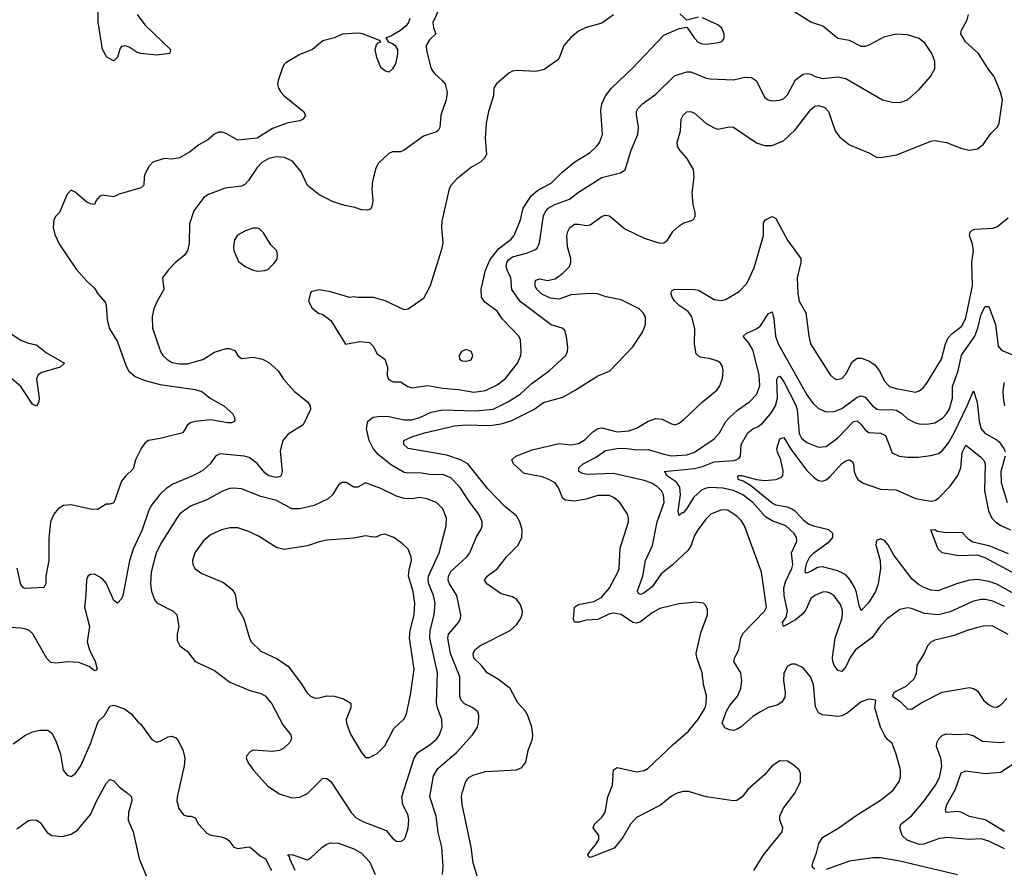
# Model space of a CAD drawing. Header units: inches. Extents: x 1834610 to 2027685, y 642842 to 774116.
# Tile 565 of 632: x 1973564 to 1978649, y 754041 to 758424. Entities that reach past the tile are written whole.
import ezdxf

# ---------------------------------------------------------------- set-up
doc = ezdxf.new("R2010")
doc.units = ezdxf.units.IN
doc.header["$MEASUREMENT"] = 0
doc.layers.add('B9775', color=7, linetype='Continuous')

msp = doc.modelspace()

# ---------------------------------------------------------------- linework, layer by layer
at = {"layer": 'B9775', "color": 5}
for points, elevation in [([(1975727.2, 758472.8), (1975698.3, 758410), (1975701.9, 758381.9), (1975714, 758350), (1975680.3, 758319.7), (1975662.5, 758290), (1975664.2, 758264.2), (1975689.5, 758169.5), (1975705.6, 758145.6), (1975746.5, 758110), (1975760.8, 758090), (1975771.6, 758050), (1975766.3, 758010), (1975739.5, 757930), (1975733.7, 757866.3), (1975727.2, 757852.8), (1975716.1, 757843.9), (1975650, 757822.4), (1975550, 757749.4), (1975530, 757740.7), (1975490, 757740.9), (1975470, 757732.7), (1975416.7, 757683.3), (1975402.6, 757657.4), (1975385.7, 757590), (1975383.1, 757550), (1975388.5, 757490), (1975382.8, 757457.2), (1975375.3, 757444.7), (1975359.9, 757440.1), (1975330, 757442.4), (1975294.6, 757454.6), (1975244.1, 757464.1), (1975183.5, 757483.5), (1975110, 757519.7), (1975050, 757567.6), (1975017.3, 757637.3), (1974973.1, 757693.1), (1974932.5, 757712.5), (1974890, 757715), (1974850, 757706.8), (1974814.5, 757685.5), (1974790, 757660.5), (1974746.2, 757593.8), (1974727.4, 757572.6), (1974710, 757564.7), (1974625.6, 757554.4), (1974538.4, 757521.6), (1974515.3, 757504.7), (1974464.2, 757435.8), (1974440.8, 757370), (1974439.6, 757270), (1974430.2, 757230), (1974413.7, 757206.3), (1974369.4, 757170.6), (1974330.5, 757130), (1974302, 757090), (1974308.2, 757030), (1974272.6, 756967.4), (1974257.3, 756930), (1974248.2, 756891.8), (1974250.3, 756830), (1974291.7, 756710), (1974303.1, 756690), (1974323.1, 756670), (1974350, 756654), (1974390, 756646), (1974430, 756646.6), (1974510, 756669.4), (1974570, 756706), (1974630, 756725.4), (1974645.8, 756725.8), (1974675.1, 756715.1), (1974690.4, 756690.3), (1974710, 756673.4), (1974770, 756681.3), (1974818, 756670), (1974850, 756652.7), (1974899.5, 756610), (1974927, 756567), (1974983.1, 756503.1), (1975050.4, 756450), (1975063.7, 756430), (1975065.7, 756410), (1975028.1, 756331.9), (1974950, 756283.5), (1974923.2, 756250), (1974910, 756198), (1974920.3, 756090), (1974915.3, 756070), (1974910, 756065.1), (1974890, 756058.7), (1974850, 756068.2), (1974830, 756082.9), (1974790, 756132.4), (1974750, 756162.7), (1974724, 756170), (1974598.8, 756181.2), (1974574.6, 756170), (1974547.3, 756130), (1974510, 756095.7), (1974462, 756070), (1974355.5, 756024.5), (1974319.2, 756000.8), (1974287.8, 755972.2), (1974244.2, 755915.9), (1974230.2, 755890), (1974197.1, 755790), (1974149.6, 755690), (1974130.5, 755629.5), (1974096.6, 755450), (1974090, 755432.8), (1974070, 755411.3), (1974050, 755424.2), (1974010, 755513.6), (1973990, 755538.4), (1973950, 755560.9), (1973930, 755559.3), (1973916, 755550), (1973908.2, 755531.8), (1973906.3, 755453.7), (1973898, 755390), (1973924.6, 755290), (1973912.7, 755210), (1973924.9, 755170), (1973954.4, 755110), (1973964.7, 755070), (1973958, 755062), (1973950, 755061.2), (1973923.3, 755083.3), (1973870, 755104.2), (1973812.7, 755107.3), (1973750, 755100.7), (1973724.9, 755104.9), (1973704.2, 755124.2), (1973632.2, 755252.2), (1973610.8, 755270.8), (1973596.1, 755276.1), (1973570, 755282.2), (1973490, 755287.1)], 540), ([(1974170.6, 758450.6), (1974210, 758397.6), (1974343, 758270), (1974338.8, 758250), (1974270, 758241.1), (1974190, 758249.8), (1974170, 758254.7), (1974130, 758281.5), (1974110, 758288.7), (1974090, 758285.1), (1974082.8, 758277.2), (1974070, 758229.6), (1974050, 758212.1), (1974013.7, 758230), (1973991.6, 758270), (1973969, 758411), (1973970, 758485.2)], 480), ([(1975748.1, 754010), (1975751.7, 754050), (1975744, 754150), (1975726.1, 754226.1), (1975715.3, 754310), (1975681.8, 754410), (1975701.7, 754518.3), (1975724, 754556), (1975820.7, 754639.3), (1975902, 754730), (1975928, 754770), (1975933, 754790), (1975934.7, 754830), (1975929.5, 754850), (1975908.4, 754868.5), (1975860.5, 754890), (1975843.5, 754910), (1975837.8, 754930), (1975837, 755030), (1975789.1, 755150), (1975775.8, 755230), (1975779.2, 755250), (1975831.1, 755310), (1975841, 755330), (1975842.2, 755350), (1975821.3, 755450), (1975784.2, 755510), (1975777.4, 755530), (1975778.6, 755550), (1975790, 755573.5), (1975873.1, 755650), (1975888.7, 755670), (1975921.8, 755750), (1975947.3, 755792.7), (1975952.8, 755810), (1975952.5, 755830), (1975935.8, 755870), (1975890, 755928.5), (1975838, 756010), (1975790, 756058.3), (1975750, 756075.4), (1975690, 756072.9), (1975630, 756084.1), (1975570, 756081.9), (1975550, 756085.9), (1975483.5, 756123.5), (1975417.2, 756177.2), (1975388.9, 756210), (1975369.8, 756250), (1975356, 756310), (1975362.8, 756350), (1975389.4, 756370.6), (1975430, 756375.9), (1975470, 756374), (1975550, 756357.5), (1975590, 756358), (1975630.6, 756369.4), (1975690, 756396.8), (1975750, 756409.6), (1975915.6, 756404.4), (1976010, 756412.5), (1976088.4, 756451.6), (1976149, 756490), (1976210, 756546.8), (1976298, 756610), (1976384.2, 756690), (1976393.5, 756710), (1976394.5, 756730), (1976388.4, 756788.5), (1976378.9, 756818.9), (1976365.2, 756830), (1976308.4, 756848.4), (1976148.4, 756968.4), (1976105, 757030), (1976100.5, 757090), (1976081.4, 757130), (1976076.7, 757150), (1976079.2, 757170), (1976090, 757185.3), (1976110, 757199.4), (1976182, 757218), (1976225.1, 757234.9), (1976236.1, 757243.9), (1976249.1, 757270.9), (1976269.5, 757410.5), (1976277.4, 757430), (1976293.3, 757450), (1976327.2, 757470), (1976403.5, 757496.5), (1976450, 757533.8), (1976570, 757608.3), (1976666.7, 757633.3), (1976691.7, 757648.3), (1976722, 757750), (1976756.2, 757830), (1976759.8, 757870), (1976749.9, 757930), (1976749.9, 757950), (1976755.9, 757964.1), (1976780.9, 757990), (1976850, 758038.8), (1976945.4, 758134.6), (1977010, 758154.3), (1977030, 758155.1), (1977110, 758122.2), (1977130, 758118), (1977250, 758114), (1977310, 758127.6), (1977344.4, 758124.4), (1977368.8, 758108.8), (1977410, 758023), (1977429.1, 758009.1), (1977450, 758004.2), (1977490, 758007.8), (1977510, 758016.5), (1977530, 758035.8), (1977570, 758113.7), (1977610, 758142.8), (1977630, 758146.7), (1977650, 758142.4), (1977673, 758130), (1977710, 758120.2), (1977790, 758128.5), (1977830, 758119.3), (1978020.7, 758010), (1978070, 757997.8), (1978110, 757996.9), (1978149.8, 758010.2), (1978210, 758063.1), (1978268.3, 758130), (1978289.7, 758170), (1978290.8, 758210), (1978274.5, 758250), (1978240.9, 758300.9), (1978210, 758326.6), (1978150, 758345.3), (1978090, 758348.2), (1978027.3, 758332.7), (1977950, 758292.8), (1977930, 758286), (1977910, 758285.6), (1977850, 758316.3), (1977790, 758327.3), (1977711.8, 758390), (1977650, 758411.1), (1977525.1, 758490)], 540), ([(1975578.9, 758430), (1975571.5, 758410), (1975557.5, 758390), (1975531.4, 758368.6), (1975480.9, 758339.1), (1975454.9, 758330), (1975467.3, 758310), (1975490, 758300.9), (1975503.2, 758290), (1975515.1, 758270), (1975514.9, 758245.1), (1975504.6, 758195.4), (1975490.3, 758169.7), (1975470, 758153.3), (1975450, 758158.9), (1975430, 758176.9), (1975408.1, 758228.1), (1975400.7, 758270), (1975406.1, 758293.9), (1975415.7, 758304.3), (1975429.6, 758310), (1975418.6, 758318.6), (1975335.1, 758350), (1975310, 758353.5), (1975230.3, 758349.7), (1975190, 758329.6), (1975130, 758315.1), (1975076, 758270), (1975010, 758243.7), (1974939.2, 758200.8), (1974928.2, 758190), (1974919.1, 758170), (1974898.8, 758110), (1974896, 758090), (1974900.7, 758070), (1974913.4, 758050), (1974930.6, 758030), (1975030.4, 757950), (1975040.4, 757930), (1975027.7, 757910), (1975010, 757901.7), (1974950, 757891.7), (1974870, 757861.8), (1974790, 757811.4), (1974690, 757800.8), (1974630, 757835.6), (1974610, 757843.5), (1974590, 757842.4), (1974570, 757833.3), (1974536, 757804), (1974490, 757777.4), (1974440.9, 757739.1), (1974390, 757710.8), (1974350, 757704.1), (1974310, 757707.1), (1974251.9, 757688.1), (1974231.9, 757668.1), (1974212.4, 757630), (1974206.7, 757610), (1974205.5, 757570), (1974190, 757556.2), (1974077.4, 757522.6), (1974050, 757509.5), (1973990, 757518), (1973976.3, 757510), (1973959.1, 757490), (1973950.3, 757469.7), (1973930, 757472.3), (1973910, 757481.6), (1973850, 757532.3), (1973830, 757544), (1973810, 757522), (1973770, 757428.7), (1973750.7, 757409.3), (1973741, 757390), (1973737.3, 757350), (1973745.2, 757314.8), (1973770, 757262.8), (1973856.1, 757136.1), (1973910, 757073.7), (1973950, 757037.1), (1973967.9, 757007.9), (1974004.8, 756964.8), (1974010.2, 756950), (1974015.2, 756875.2), (1974026.3, 756830), (1974070, 756759.6), (1974114, 756634), (1974128.1, 756608.1), (1974160.3, 756580.3), (1974210, 756559.8), (1974290, 756539.8), (1974470, 756514.1), (1974504.2, 756504.2), (1974548.5, 756468.5), (1974618.4, 756430), (1974663, 756390), (1974673.4, 756370), (1974674.8, 756350), (1974657.4, 756342.6), (1974638.7, 756341.3), (1974550, 756357), (1974471, 756349), (1974450, 756343.5), (1974430, 756331.3), (1974406, 756290), (1974290, 756260.4), (1974230, 756251), (1974210, 756236.3), (1974191.8, 756210), (1974162.3, 756150), (1974150, 756104.5), (1974110, 756067.1), (1974090, 756039.7), (1974050, 755929.2), (1974030, 755922), (1974010, 755922.4), (1973965.1, 755894.9), (1973930, 755895.6), (1973830, 755919.1), (1973790, 755914.2), (1973762.1, 755897.9), (1973739.7, 755870), (1973722.7, 755830), (1973715.2, 755744.8), (1973714.1, 755630), (1973698.9, 755550), (1973698.3, 755510), (1973688.7, 755491.3), (1973590, 755486.6), (1973582.9, 755490), (1973570, 755506.6), (1973550.9, 755590.9)], 520), ([(1976630, 758448.1), (1976570, 758406.4), (1976490, 758383.8), (1976450, 758365.3), (1976410, 758332.6), (1976373.8, 758290), (1976352.8, 758230), (1976342.7, 758217.3), (1976272.9, 758167.2), (1976230, 758156.5), (1976130, 758161.4), (1976110, 758158), (1976090, 758147.1), (1976024.6, 758090), (1976013.1, 758070), (1976011.6, 758030), (1975985.5, 757950), (1975972.6, 757890), (1975968.2, 757810), (1975975.6, 757730), (1975966.3, 757710), (1975945.7, 757690), (1975897.9, 757662.1), (1975820, 757600), (1975791.7, 757570), (1975782.3, 757550), (1975743.7, 757383.7), (1975742, 757350), (1975748.6, 757271.4), (1975742.3, 757237.7), (1975683.7, 757050), (1975650, 756984), (1975570, 756929.5), (1975550, 756926), (1975451.7, 756971.7), (1975390.8, 756989.2), (1975310, 756989), (1975290, 756993.2), (1975269.1, 756989.1), (1975170, 757019), (1975110, 757028.7), (1975070, 757018), (1975066.4, 757013.6), (1975056, 756970), (1975074.4, 756934.4), (1975107.9, 756907.9), (1975130, 756901), (1975171.3, 756870), (1975247.3, 756747.3), (1975321.4, 756761.4), (1975370, 756756), (1975390, 756738), (1975410, 756698), (1975450.7, 756670), (1975463, 756630), (1975462, 756590), (1975466.7, 756570), (1975479.6, 756559.6), (1975493.4, 756553.4), (1975530, 756553.4), (1975568.9, 756528.9), (1975590, 756522.6), (1975670, 756534.3), (1975750, 756520.1), (1975830, 756514.5), (1975910, 756499.8), (1975970, 756508.9), (1976030, 756537.7), (1976073.5, 756570), (1976134.6, 756650), (1976152.7, 756690), (1976154.4, 756710), (1976150.7, 756770), (1976142.7, 756790), (1976056.9, 756876.9), (1976030, 756919.1), (1975965.7, 756965.7), (1975949.8, 756990), (1975948.1, 757031.9), (1975969.7, 757130), (1975993.9, 757186.1), (1976038.7, 757241.3), (1976102.2, 757290), (1976117.6, 757310), (1976149.8, 757390), (1976164, 757450), (1976205.6, 757514.4), (1976238.3, 757541.7), (1976310, 757581.5), (1976364.7, 757635.3), (1976432, 757690), (1976510, 757738.4), (1976544.5, 757770), (1976557.7, 757790), (1976573.8, 757830), (1976565.8, 757954.2), (1976569.8, 757990), (1976589, 758031), (1976619.7, 758070), (1976730, 758174.9), (1976890, 758343.1), (1976970, 758378), (1977010, 758384.7), (1977047.7, 758330), (1977070, 758306.3), (1977090, 758298.5), (1977110, 758297.2), (1977173.9, 758306.1), (1977189.6, 758310.3), (1977198.3, 758321.7), (1977202.9, 758330), (1977202.9, 758350), (1977190, 758379.3), (1977170, 758397.6), (1977090, 758433.6)], 560), ([(1975930.9, 753990), (1975906.3, 754070), (1975895.5, 754150), (1975849.8, 754370), (1975845.7, 754410), (1975849, 754431), (1975867.6, 754490), (1975884, 754510), (1975910, 754524.5), (1975970, 754541.6), (1976130, 754549.1), (1976158, 754562), (1976178.7, 754590), (1976189.7, 754650), (1976211.7, 754710), (1976214.8, 754730), (1976209.8, 754769.8), (1976188.3, 754830), (1976174.3, 754854.3), (1976136.2, 754896.2), (1976096.4, 754970), (1976036.8, 755016.8), (1975979.2, 755050), (1975948.8, 755088.8), (1975910, 755125.7), (1975905.3, 755150), (1975915, 755170), (1975941, 755190), (1976097.6, 755270), (1976130, 755298.4), (1976151.1, 755330), (1976158.9, 755350), (1976160.5, 755370), (1976150, 755402.7), (1976131.5, 755430), (1976110, 755443.1), (1976050, 755459.3), (1975977.4, 755510), (1975964.7, 755530), (1975978.9, 755550), (1976031.7, 755590), (1976077.4, 755650), (1976139.3, 755710), (1976157.4, 755750), (1976158.6, 755790), (1976147.1, 755830), (1976130, 755861), (1976070, 755909.8), (1975981.6, 756001.6), (1975877.7, 756130), (1975840.9, 756150), (1975770, 756174.8), (1975570, 756209.1), (1975548.1, 756230), (1975548.6, 756250), (1975589.6, 756270), (1975654.7, 756290), (1975810, 756326.4), (1975870, 756332.3), (1975992.6, 756327.4), (1976050, 756337.1), (1976106.4, 756353.6), (1976218.7, 756410), (1976270, 756446.9), (1976370, 756475.2), (1976433.5, 756510), (1976550, 756584.9), (1976610.8, 756609.2), (1976730, 756734.9), (1976780.8, 756810), (1976796.5, 756850), (1976795.7, 756890), (1976784.6, 756910), (1976763.5, 756930), (1976670, 756977.7), (1976592.5, 756992.5), (1976547.7, 757007.7), (1976510, 757009.9), (1976410, 757003.2), (1976350, 756980.7), (1976306.3, 756986.3), (1976263.9, 757003.9), (1976235, 757030), (1976225.9, 757050), (1976226, 757070), (1976230, 757078.7), (1976250, 757085.2), (1976290, 757077.7), (1976330, 757086.1), (1976370, 757115.5), (1976403.2, 757150), (1976410.5, 757170), (1976409.9, 757190), (1976393.8, 757250), (1976390.6, 757310), (1976394.2, 757330), (1976405.3, 757350), (1976430, 757367.5), (1976450, 757368.4), (1976490, 757361.2), (1976510, 757364), (1976571.6, 757408.4), (1976590, 757414.7), (1976609.7, 757410.3), (1976690, 757342.9), (1976790, 757295.9), (1976870, 757269.3), (1976890, 757271.4), (1976910, 757284.6), (1976937.4, 757330), (1976970, 757359.7), (1976990, 757373.6), (1977033.8, 757386.2), (1977046, 757394), (1977052.8, 757407.2), (1977052.6, 757427.4), (1977041.5, 757470), (1977037.1, 757530), (1977047.4, 757610), (1977044.5, 757650), (1977010, 757708.9), (1976973.2, 757750), (1976961.2, 757770), (1976960.3, 757790), (1976976.2, 757850), (1976979.7, 757910), (1976990, 757930.4), (1977010, 757947.2), (1977030, 757950.4), (1977050, 757940.3), (1977110, 757887.1), (1977150, 757864.7), (1977170, 757859.1), (1977230, 757870.2), (1977250, 757868), (1977370, 757788.1), (1977410, 757773.6), (1977450, 757773.6), (1977510, 757799.7), (1977570, 757856), (1977650, 757959.2), (1977670, 757977.1), (1977690, 757979.8), (1977722, 757970), (1977741.2, 757950), (1977775.5, 757850), (1977798.5, 757818.5), (1977850, 757777.6), (1977950, 757735.8), (1977990, 757713.4), (1978010, 757711.4), (1978093.9, 757726.1), (1978270, 757796.5), (1978290, 757800.3), (1978350, 757790.3), (1978430, 757758), (1978470, 757750.3), (1978510, 757756.9), (1978540, 757780), (1978582, 757838), (1978614, 757870), (1978622.9, 757890), (1978639.1, 758010), (1978630, 758049.2), (1978597.4, 758130), (1978570, 758164.2), (1978515.4, 758250), (1978449.7, 758310), (1978424.4, 758350), (1978428, 758370), (1978457.5, 758422.5), (1978463.5, 758450)], 520), ([(1977070, 758437), (1977010, 758422), (1976973.3, 758453.3)], 560), ([(1977355.3, 754030), (1977406.9, 754113.1), (1977502.7, 754230), (1977506, 754250), (1977489.7, 754289.7), (1977490, 754311.3), (1977507.8, 754350), (1977566.6, 754430), (1977588, 754470), (1977596.9, 754490), (1977597, 754530), (1977589.5, 754549.5), (1977557.7, 754577.7), (1977530, 754594), (1977490, 754596.2), (1977450, 754569.6), (1977410, 754524.5), (1977326.8, 754450), (1977294.8, 754410), (1977268.2, 754391.8), (1977250, 754389.7), (1977110, 754409.7), (1977017.7, 754437.7), (1976990, 754437.2), (1976960.3, 754430), (1976930, 754414.6), (1976873, 754367), (1976750, 754303.4), (1976718.9, 754270), (1976679.4, 754200.6), (1976634.9, 754145.1), (1976530, 754103.1), (1976510, 754097), (1976502, 754102), (1976498.4, 754110), (1976509.7, 754130), (1976538.1, 754161.9), (1976555.4, 754190), (1976554.6, 754210), (1976526.3, 754250), (1976532.8, 754270), (1976572.6, 754307.4), (1976588, 754332), (1976602.2, 754410), (1976625.7, 754470), (1976630, 754550.5), (1976650, 754561.7), (1976750, 754539.3), (1976790, 754545.5), (1976810, 754557.7), (1976938.9, 754681.1), (1977018, 754750), (1977070, 754813.5), (1977103.7, 754870), (1977109.9, 754890.1), (1977111.4, 754931.4), (1977096.1, 754990), (1977089, 755050), (1977060.4, 755130), (1977057.2, 755150), (1977082.5, 755257.5), (1977116.2, 755350), (1977116.2, 755376.2), (1977110, 755395.3), (1977095.3, 755410), (1977056.2, 755416.2), (1976970, 755406.9), (1976870, 755382.4), (1976830, 755359.8), (1976770, 755313.4), (1976750, 755306.9), (1976729.9, 755309.9), (1976670, 755351.2), (1976630, 755358.7), (1976606.5, 755353.5), (1976550, 755326.1), (1976490, 755322.7), (1976452.7, 755312.7), (1976430, 755312.3), (1976423.8, 755330), (1976430, 755390.3), (1976450, 755402.9), (1976530, 755418.8), (1976570, 755441.6), (1976610.6, 755489.4), (1976652.8, 755570), (1976659.8, 755590), (1976665.5, 755694.5), (1976707.7, 755830), (1976708.7, 755850), (1976703.5, 755870), (1976664, 755930), (1976634.6, 755954.6), (1976610, 755967.2), (1976550, 755965.8), (1976490, 755948.2), (1976430, 755937.3), (1976383.2, 755943.2), (1976370, 755951.8), (1976346.7, 756006.7), (1976330, 756031.2), (1976297.2, 756050), (1976262.5, 756062.5), (1976170, 756080.1), (1976114.3, 756130), (1976105.6, 756150), (1976125.7, 756170), (1976210, 756202.7), (1976350, 756234.8), (1976410, 756228.7), (1976450, 756235.4), (1976484.7, 756255.3), (1976523.9, 756296.1), (1976550, 756313), (1976570, 756316.1), (1976650, 756295.6), (1976710, 756300.4), (1976750, 756314.3), (1976810, 756351), (1976850, 756364.2), (1976881.5, 756361.5), (1976930, 756335.8), (1976950, 756332.2), (1976970, 756340.3), (1976990, 756355.6), (1977089.9, 756450.1), (1977164, 756510), (1977178.5, 756530), (1977193.7, 756570), (1977197.4, 756610), (1977193.3, 756633.3), (1977182.9, 756650), (1977170, 756659.7), (1977131.8, 756671.8), (1977080.9, 756680.9), (1977067.3, 756687.3), (1977058.5, 756698.5), (1977048.4, 756748.4), (1977051.6, 756828.4), (1977034.9, 756890), (1977016.4, 756916.4), (1976970, 756948), (1976947.6, 756970), (1976934.1, 756990), (1976927.7, 757012.3), (1976934.2, 757025.8), (1976948.2, 757031.8), (1977051.2, 757031.2), (1977070, 757026.7), (1977150, 756978.9), (1977187, 756973), (1977210, 756978.4), (1977280.1, 757019.9), (1977319.3, 757060.7), (1977357.6, 757142.4), (1977405.2, 757310), (1977405.3, 757374.7), (1977415.1, 757390), (1977450, 757407.6), (1977470, 757397.6), (1977530, 757284.6), (1977598, 757190), (1977598.7, 757170), (1977579.3, 757090), (1977582.3, 757010), (1977590, 756970.8), (1977623.6, 756910), (1977639.1, 756790), (1977649.1, 756750), (1977750.2, 756590.2), (1977770, 756570.4), (1977784.9, 756564.9), (1977810, 756570.4), (1977830, 756593), (1977862.8, 756657.2), (1977890, 756675.3), (1977910, 756676.1), (1977950, 756662.4), (1977980.5, 756640.5), (1978005, 756610), (1978030, 756557.6), (1978056.4, 756530), (1978090, 756518.6), (1978190, 756500.3), (1978210, 756507.2), (1978230, 756522.6), (1978250, 756546.7), (1978325.2, 756670), (1978345, 756750), (1978359.6, 756780.4), (1978378.8, 756801.1), (1978430, 756840.6), (1978450, 756883.6), (1978484.5, 757050), (1978481, 757170), (1978489.4, 757230), (1978484.5, 757264.5), (1978469.8, 757310), (1978472.7, 757327.3), (1978482.8, 757337.2), (1978497.7, 757342.3), (1978590, 757347.8), (1978610, 757353.4), (1978670, 757401.3)], 480), ([(1977670, 754037.6), (1977662.9, 754042.9), (1977657.6, 754050), (1977659.7, 754070), (1977679.4, 754120.6), (1977690.7, 754169.3), (1977710, 754200.3), (1977795.1, 754250), (1977878.9, 754310), (1978010, 754393.6), (1978075.6, 754444.4), (1978105.7, 754490), (1978112.8, 754512.8), (1978113.7, 754550), (1978091.2, 754630), (1978070, 754685.2), (1978046.5, 754706.5), (1978030, 754729.2), (1978009.7, 754770), (1977981.2, 754870), (1977986, 754910), (1977950, 754915.1), (1977910, 754900.5), (1977837.9, 754842.1), (1977810, 754828.9), (1977790, 754825.3), (1977710, 754833), (1977690, 754843.6), (1977674.7, 754874.7), (1977664, 754990), (1977647.8, 755030), (1977610, 755076.3), (1977570, 755095.1), (1977550, 755095.1), (1977530, 755084.5), (1977510.3, 755049.7), (1977509, 755011), (1977518.2, 754950), (1977515, 754925), (1977500.8, 754899.2), (1977476.7, 754883.3), (1977430, 754871.1), (1977390.3, 754850), (1977350, 754825.2), (1977290, 754771.4), (1977270, 754759.3), (1977250, 754753.3), (1977230, 754756), (1977206.1, 754766.1), (1977192.6, 754790), (1977213.4, 754850), (1977230, 754880.7), (1977270.6, 754930), (1977287.9, 754970), (1977292.9, 755010), (1977289, 755050), (1977252.1, 755110), (1977257.2, 755130), (1977278, 755170), (1977288.8, 755231.2), (1977302.4, 755257.6), (1977411.1, 755370), (1977421, 755390), (1977395.8, 755570), (1977307.1, 755810), (1977290, 755838), (1977270, 755858.8), (1977220.9, 755890), (1977187.8, 755892.2), (1977134.4, 755870), (1977110, 755846.6), (1977066.5, 755790), (1977050, 755759.6), (1977032, 755710), (1977016.1, 755683.9), (1976933.5, 755606.5), (1976877.9, 755562.1), (1976830, 755494.6), (1976790, 755463.2), (1976770, 755454.7), (1976760.1, 755460.1), (1976754, 755474), (1976781.9, 755550), (1976795.5, 755630), (1976832.2, 755707.8), (1976856.7, 755830), (1976891.7, 755930), (1976889.2, 755970), (1976879.2, 755990), (1976860.3, 756010), (1976828.6, 756030), (1976790, 756043.2), (1976630, 756079.4), (1976494.8, 756074.8), (1976470, 756079.7), (1976452.3, 756090), (1976451.8, 756110), (1976474.7, 756130), (1976537.6, 756162.4), (1976590, 756198.5), (1976650, 756209.2), (1976690, 756210.5), (1976750, 756202.1), (1976810, 756204.8), (1976890, 756179.2), (1976930, 756172), (1977010, 756177.4), (1977049, 756191), (1977150, 756259.1), (1977178.4, 756290), (1977211.5, 756348.5), (1977230.7, 756370), (1977272, 756408), (1977333.5, 756450), (1977371.9, 756490), (1977385.8, 756534.2), (1977382.8, 756590), (1977350, 756718.7), (1977330, 756753.3), (1977299.7, 756790), (1977316.5, 756803.5), (1977370, 756828), (1977390, 756842.8), (1977430, 756904.6), (1977450, 756914.9), (1977458.8, 756878.8), (1977468.1, 756790), (1977481.5, 756750), (1977630, 756486.4), (1977662.3, 756442.3), (1977690, 756415.5), (1977730, 756397.8), (1977770, 756399.8), (1977810, 756415.3), (1977890, 756474.1), (1977910, 756481.7), (1977930, 756473.8), (1977967.8, 756430), (1977990, 756414.1), (1978010, 756408.4), (1978068.6, 756411.4), (1978090, 756407.6), (1978119.8, 756390), (1978150, 756363.2), (1978190, 756341.3), (1978210, 756335.9), (1978250, 756335.3), (1978290, 756342.2), (1978330, 756366.7), (1978350, 756387.5), (1978365.6, 756414.4), (1978382.1, 756470), (1978381.3, 756530), (1978410.7, 756610), (1978428.3, 756691.7), (1978497.8, 756790), (1978513, 756830), (1978530, 756902.3), (1978550, 756942.4), (1978570, 756942), (1978603.5, 756850), (1978617.2, 756737.2), (1978635.8, 756715.8), (1978692.6, 756692.6)], 460), ([(1973410, 756874.5), (1973569.2, 756769.2), (1973610, 756752.9), (1973650, 756744.1), (1973703.3, 756703.3), (1973795.5, 756650), (1973772.7, 756630), (1973677.6, 756602.4), (1973659, 756590), (1973650.7, 756569.3), (1973665.4, 756470), (1973663, 756450), (1973650, 756427.4), (1973630, 756438.3), (1973570.4, 756530), (1973510, 756580.8)], 480), ([(1978650, 755393.1), (1978590, 755421.2), (1978550, 755429.9), (1978529.9, 755429.9), (1978490, 755420.7), (1978370, 755365.9), (1978310.1, 755349.9), (1978237, 755357), (1978170, 755383.5), (1978150, 755386.9), (1978110, 755378.3), (1978044.2, 755330), (1978010, 755292.8), (1977967.1, 755232.9), (1977880.2, 755170), (1977853.1, 755130), (1977830, 755082.4), (1977810, 755056.9), (1977790, 755062.4), (1977770, 755089.7), (1977764.1, 755110), (1977762.5, 755130), (1977776.2, 755230), (1977810.4, 755330), (1977813.7, 755353.7), (1977813.3, 755373.3), (1977803.7, 755403.7), (1977770, 755447.6), (1977750, 755462.7), (1977730, 755468.7), (1977710, 755467.8), (1977670, 755450.8), (1977650, 755434.7), (1977624.3, 755375.7), (1977610, 755356.9), (1977570, 755325.2), (1977509.2, 755290), (1977503.7, 755310), (1977522.1, 755337.9), (1977529.1, 755370), (1977512.1, 755450), (1977511.1, 755490), (1977519, 755521), (1977552.2, 755590), (1977557.2, 755610), (1977551, 755670), (1977577.4, 755730), (1977575.8, 755750), (1977563.2, 755770), (1977521.5, 755810), (1977450, 755836.2), (1977416.4, 755856.5), (1977350, 755930.4), (1977299.1, 755970), (1977250, 755992.6), (1977195.2, 756004.8), (1977130, 756007), (1977110, 756004.2), (1977086.1, 755993.9), (1977044.3, 755955.7), (1977010, 755899.8), (1976990, 755877.6), (1976983.4, 755876.6), (1976970, 755863.6), (1976965.1, 755885.1), (1976977.7, 755970), (1976973.9, 756010), (1976955.8, 756035.8), (1976905.3, 756070), (1976901.5, 756081.5), (1976892, 756090), (1977050, 756105.5), (1977090, 756115.8), (1977150, 756139.7), (1977252.1, 756147.9), (1977268.4, 756151.6), (1977279.9, 756160.1), (1977287.4, 756170), (1977289.9, 756230), (1977325.2, 756290), (1977349.7, 756310), (1977377.4, 756322.6), (1977400.1, 756339.9), (1977443.2, 756390), (1977467.3, 756430), (1977477.3, 756470), (1977474.2, 756565.8), (1977480.7, 756579.3), (1977490, 756582), (1977510, 756554.3), (1977573.2, 756433.2), (1977579.3, 756410), (1977590, 756287), (1977602.3, 756262.3), (1977630, 756239.5), (1977690, 756215.3), (1977730, 756220.2), (1977790, 756264.6), (1977870, 756348.6), (1977890, 756351.6), (1977910, 756334), (1977930, 756304.9), (1977950, 756292.6), (1978010, 756288.3), (1978036.5, 756276.5), (1978070, 756186.4), (1978106, 756170), (1978150, 756164.7), (1978204.5, 756164.5), (1978270, 756173), (1978310, 756184), (1978330, 756198.3), (1978361.5, 756238.5), (1978390, 756290.1), (1978457.9, 756430), (1978490, 756507.3), (1978508.8, 756448.8), (1978519.4, 756350), (1978530.5, 756310.5), (1978550, 756286.4), (1978610, 756254.6), (1978623.1, 756243.1), (1978647.3, 756210), (1978653.3, 756193.3)], 440), ([(1978649.4, 756550), (1978642.2, 756510), (1978643.2, 756470), (1978650.1, 756430.1)], 460), ([(1978786.5, 755410), (1978610, 755508.2), (1978570, 755522.7), (1978510, 755532), (1978470, 755528.9), (1978407.3, 755512.7), (1978305.3, 755474.7), (1978270, 755477.4), (1978230, 755493.4), (1978206.3, 755506.3), (1978173.6, 755533.6), (1978078, 755658), (1978050, 755711.5), (1978030, 755734.1), (1978010, 755742.3), (1977990, 755734.4), (1977985.1, 755710), (1978008, 755630), (1978009.1, 755589.1), (1977998.6, 755510), (1977983.3, 755470), (1977950, 755414.6), (1977910, 755373.3), (1977899.1, 755399), (1977886.2, 755466.2), (1977877.2, 755490), (1977852, 755532), (1977830, 755556.1), (1977790, 755577), (1977710, 755597.3), (1977684.7, 755595.3), (1977650, 755573.8), (1977625.3, 755565.3), (1977621.5, 755570), (1977622.3, 755590), (1977630, 755618.5), (1977645.6, 755650), (1977666.2, 755670), (1977748.2, 755730), (1977764.1, 755750), (1977763.4, 755770), (1977743.1, 755790), (1977670, 755805.8), (1977637.9, 755817.9), (1977614.9, 755834.9), (1977570, 755884.2), (1977550, 755897.9), (1977530, 755906.6), (1977470, 755917.1), (1977450, 755926.3), (1977337.8, 756017.8), (1977301.4, 756041.4), (1977275.4, 756050), (1977273.2, 756066.8), (1977278, 756070), (1977294, 756070), (1977368.7, 756048.7), (1977410, 756044.8), (1977471.5, 756048.5), (1977498.8, 756061.2), (1977506, 756070), (1977506.7, 756093.2), (1977495.7, 756150), (1977478.2, 756190), (1977475, 756210), (1977490, 756259.3), (1977510, 756266.7), (1977545.9, 756205.9), (1977630, 756095.1), (1977670, 756055.5), (1977690, 756043.9), (1977710, 756041.2), (1977730, 756047.3), (1977750, 756063.8), (1977810, 756132), (1977830, 756145.5), (1977850, 756150.3), (1977862.9, 756142.9), (1977870, 756130.8), (1977874.2, 756090), (1977883.6, 756063.6), (1977892.8, 756050), (1977920.3, 756030), (1978010, 755999.8), (1978090, 755996.6), (1978190, 755951.4), (1978270, 755937.3), (1978290, 755941), (1978310, 755953.2), (1978370, 756015.5), (1978409, 756070), (1978424.4, 756110), (1978430.9, 756189.1), (1978450, 756226), (1978526.5, 756166.5), (1978545.6, 756145.6), (1978550.1, 756130), (1978547.6, 755990), (1978567.8, 755887.8), (1978584.1, 755850), (1978603.2, 755830), (1978631.2, 755811.2), (1978680.9, 755790)], 420), ([(1978653.7, 756170), (1978632, 756090), (1978633.2, 756033.2), (1978663.7, 755930)], 440), ([(1978754.5, 755534.5), (1978550, 755645), (1978510, 755658.4), (1978415.1, 755655.1), (1978327.6, 755670), (1978307.6, 755690), (1978269, 755790), (1978290, 755790.1), (1978302.2, 755782.2), (1978350, 755775), (1978430, 755776.5), (1978462.1, 755742.1), (1978486.9, 755726.9), (1978570, 755707.5), (1978670, 755667)], 380), ([(1978670, 755247.9), (1978590, 755292.2), (1978550, 755293), (1978510, 755284.8), (1978457.1, 755270), (1978390, 755243.5), (1978290, 755219.3), (1978270.2, 755209.8), (1978252, 755190), (1978235.3, 755150), (1978198, 755090), (1978194.9, 755045.1), (1978182, 755018), (1978139.9, 754980.1), (1978078, 754950), (1978071.3, 754930), (1978110, 754904), (1978150, 754864), (1978170, 754863), (1978223.3, 754896.7), (1978328.4, 754951.5), (1978470, 754974.4), (1978490, 754970.4), (1978510, 754958), (1978541.3, 754910), (1978567.3, 754887.3), (1978590, 754875.5), (1978610, 754874), (1978633.1, 754886.9), (1978662.1, 754917.9)], 460), ([(1973530, 754684.6), (1973590, 754726.4), (1973630, 754746.4), (1973670, 754754.4), (1973710, 754755.3), (1973730, 754738.4), (1973750, 754699.1), (1973774.2, 754630), (1973788.1, 754548.1), (1973810, 754522), (1973830, 754515.8), (1973850, 754528.4), (1973879.3, 754570), (1973930.7, 754690), (1973970, 754799.3), (1974001.6, 754830), (1974030, 754878), (1974050, 754884), (1974104.7, 754864.7), (1974139.3, 754839.3), (1974175.3, 754795.3), (1974190, 754786), (1974247.1, 754707.1), (1974270, 754693), (1974290, 754697.1), (1974330, 754719.5), (1974350, 754723.1), (1974370, 754714.9), (1974381.7, 754701.7), (1974408.3, 754648.3), (1974417.6, 754610), (1974413.7, 754570), (1974377, 754410), (1974376.4, 754390), (1974386.4, 754350), (1974410, 754318), (1974430, 754311.3), (1974450, 754311.3), (1974470, 754302), (1974486.8, 754270), (1974530, 754222.4), (1974551.7, 754211.7), (1974604.1, 754204.1), (1974630, 754194.9), (1974644.2, 754184.2), (1974670.7, 754150), (1974690, 754144.2), (1974750, 754151.8), (1974763.8, 754143.8), (1974805.8, 754105.9), (1974833.4, 754090), (1974864, 754030)], 540), ([(1978650, 754141.1), (1978570, 754181.7), (1978530, 754192.7), (1978470, 754189.9), (1978350, 754199.9), (1978310, 754193.4), (1978234, 754166), (1978210, 754163.5), (1978147, 754187), (1978121.8, 754210), (1978109.1, 754250), (1978115, 754270), (1978170, 754312.3), (1978230, 754383.2), (1978293.3, 754470), (1978314.3, 754510), (1978326.9, 754570), (1978321, 754610), (1978299.8, 754670), (1978301.2, 754690), (1978311.9, 754710), (1978330, 754728.1), (1978350, 754736.3), (1978410, 754731.8), (1978455.1, 754735.1), (1978487.6, 754727.6), (1978537, 754697), (1978630, 754690.2), (1978650, 754694)], 440), ([(1978650, 754231.8), (1978550, 754291.1), (1978470, 754309.3), (1978430, 754329.8), (1978410, 754335), (1978349.2, 754330), (1978345.7, 754345.7), (1978352.2, 754370), (1978396.9, 754450), (1978426.5, 754533.5), (1978450, 754545.1), (1978550, 754530.2), (1978630, 754537.5), (1978708.6, 754590)], 420), ([(1973550, 754244.7), (1973610, 754288.5), (1973630, 754292.4), (1973650, 754290.4), (1973670, 754278.4), (1973706.2, 754226.2), (1973730.3, 754210.3), (1973784.8, 754204.8), (1973830, 754216.9), (1973861.7, 754238.3), (1973930, 754319.6), (1973964.3, 754395.7), (1974010, 754478.4), (1974030, 754499.5), (1974050, 754493.4), (1974079.6, 754459.6), (1974121.6, 754430), (1974140.6, 754410), (1974143.2, 754390), (1974125.5, 754330), (1974124.5, 754290), (1974150.2, 754230), (1974180.7, 754090), (1974219.3, 753999.3)], 520), ([(1974986.6, 754030), (1974958.4, 754090), (1974958.4, 754098.4), (1974949.5, 754110.5), (1974970, 754111.8), (1975050, 754084.9), (1975066.5, 754093.5), (1975126.6, 754150), (1975150, 754166.4), (1975170, 754172.4), (1975210, 754170.3), (1975290, 754142.4), (1975330, 754119.6), (1975372.5, 754072.5), (1975400.2, 754010)], 540), ([(1978407.5, 754007.5), (1978110, 754078.5), (1978010, 754096.1), (1977970, 754095.7), (1977850, 754078.5), (1977730, 754035.4)], 460)]:
    msp.add_lwpolyline(points, dxfattribs=dict(at, elevation=elevation))
for points, elevation in [([(1974790, 757347.6), (1974770, 757346.6), (1974730, 757333.7), (1974689.2, 757310.8), (1974673.1, 757286.9), (1974668.9, 757250), (1974670.3, 757230), (1974694.8, 757174.8), (1974728, 757150), (1974770, 757130.3), (1974794.3, 757125.7), (1974830, 757128), (1974845.6, 757134.4), (1974876, 757164), (1974893.6, 757186.4), (1974894.8, 757205.2), (1974892, 757230), (1974861.7, 757261.7), (1974823.7, 757323.7), (1974803, 757343)], 560), ([(1975870, 756720.5), (1975845.5, 756710), (1975833, 756690), (1975836.3, 756670), (1975850, 756661.3), (1975870, 756659.5), (1975890, 756664.6), (1975896.9, 756670), (1975904.2, 756690), (1975895.1, 756710)], 580), ([(1975230, 756033.6), (1975210, 756022), (1975180.3, 755970), (1975156.4, 755950), (1975084.4, 755915.6), (1975010, 755897), (1974970, 755897.3), (1974890, 755939.9), (1974810, 755961.2), (1974710, 756000.8), (1974670, 756005), (1974650, 756002.5), (1974611.4, 755988.6), (1974530, 755944.6), (1974450, 755913), (1974423.2, 755896.8), (1974390.2, 755870), (1974375.6, 755850), (1974296, 755724), (1974269.6, 755670.4), (1974243.5, 755570), (1974239.8, 755510), (1974244.7, 755470), (1974259.5, 755430), (1974272.4, 755412.4), (1974357.3, 755370), (1974374.9, 755350), (1974386, 755290), (1974377.1, 755250), (1974378, 755218), (1974390.4, 755190.4), (1974430, 755160.7), (1974471, 755110), (1974570, 755062.6), (1974650, 755001.7), (1974757.4, 754957.4), (1974810, 754943.2), (1974831.5, 754931.5), (1974865.5, 754890), (1974922.8, 754782.8), (1974964.9, 754730), (1974967.7, 754710), (1974958, 754690), (1974930, 754663.6), (1974906, 754650), (1974870, 754644.2), (1974770, 754652), (1974755.2, 754644.8), (1974736.3, 754623.7), (1974733.4, 754610), (1974742, 754590), (1974770.4, 754550), (1974845.8, 754465.8), (1974905.7, 754425.7), (1974970, 754405.4), (1975010, 754408.2), (1975050, 754426.7), (1975130, 754506), (1975150, 754504.9), (1975170.3, 754490), (1975276.3, 754330), (1975301.8, 754301.8), (1975340.5, 754280.5), (1975456, 754236), (1975490, 754197.1), (1975510, 754181.6), (1975530, 754178.8), (1975549.5, 754190.5), (1975555.9, 754204.1), (1975569.8, 754250.2), (1975573.8, 754290), (1975570, 754314.5), (1975543.1, 754370), (1975538.4, 754410), (1975600.6, 754610), (1975621.1, 754638.9), (1975681.7, 754678.3), (1975717.8, 754710), (1975732.7, 754730), (1975746.5, 754770), (1975744.5, 754810), (1975721.9, 754870), (1975716.5, 754896.5), (1975721.8, 755050), (1975682.6, 755230), (1975683.9, 755270), (1975704.1, 755350), (1975709.9, 755410.1), (1975701.8, 755450), (1975676.7, 755510), (1975672.8, 755530), (1975675, 755550), (1975730.8, 755670.8), (1975766.9, 755810), (1975769, 755850), (1975750, 755897.4), (1975716.9, 755930), (1975666.6, 755950), (1975630, 755955.8), (1975590, 755949.8), (1975550, 755950.7), (1975510, 755963.2), (1975430, 756002.6), (1975350, 756031.1), (1975311, 756010), (1975290.3, 756009.7), (1975250, 756033)], 560), ([(1974690, 755799.1), (1974650, 755798.7), (1974606, 755790), (1974550, 755763), (1974512.4, 755730), (1974468.8, 755670), (1974456.5, 755630), (1974458.7, 755610), (1974468.5, 755590), (1974504.3, 755564.3), (1974616.7, 755516.7), (1974661.8, 755481.8), (1974676.2, 755456.2), (1974687.4, 755390), (1974721.1, 755330), (1974750.2, 755230.2), (1974760.3, 755210), (1974810, 755162.6), (1974890, 755125.3), (1974950, 755084.9), (1975022, 754990), (1975046.4, 754950), (1975065.5, 754930), (1975090, 754920.3), (1975110, 754920.9), (1975150, 754932.6), (1975189.7, 754930.3), (1975236.3, 754916.3), (1975270, 754895.5), (1975274.4, 754890), (1975273.7, 754870), (1975250.2, 754810), (1975251.4, 754790), (1975273.2, 754733.2), (1975330, 754638.8), (1975350, 754614), (1975370, 754613), (1975390, 754623), (1975410, 754634.9), (1975450, 754673.7), (1975496.8, 754763.2), (1975550, 754812.7), (1975561.6, 754838.4), (1975582.8, 754937.2), (1975601.3, 755070), (1975576.6, 755230), (1975580.9, 755270), (1975601.2, 755350), (1975605, 755410), (1975596.6, 755470), (1975572.2, 755550), (1975575.1, 755584.9), (1975587.7, 755630), (1975586.2, 755650), (1975569.8, 755689.8), (1975539.1, 755719.1), (1975497, 755750), (1975450, 755766.6), (1975430, 755763.6), (1975407.7, 755752.3), (1975390, 755751), (1975350, 755758.7), (1975290, 755746.6), (1975150, 755735.8), (1975110, 755727.7), (1975050, 755706.4), (1974930, 755688.3), (1974890, 755698), (1974797, 755757), (1974742.2, 755782.2)], 580)]:
    msp.add_lwpolyline(points, close=True, dxfattribs=dict(at, elevation=elevation))

doc.saveas('drawing.dxf')
